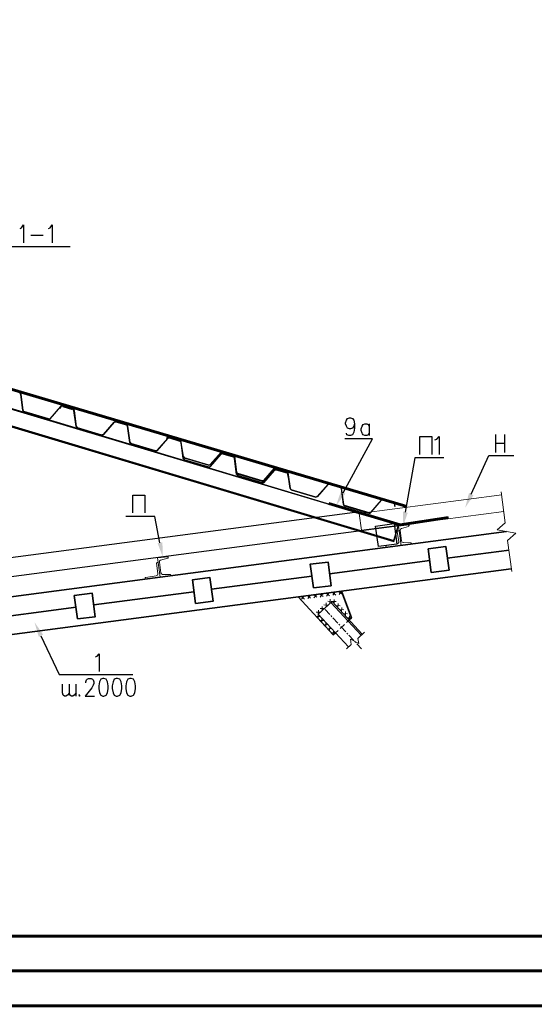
# Model space of a CAD drawing. Header units: millimetres. Extents: x 2063114 to 14983986, y -126020516 to 213791.
# Tile 263 of 656: x 2340661 to 2348033, y -1201478 to -1187384. Entities that reach past the tile are written whole.
import ezdxf

# ---------------------------------------------------------------- set-up
doc = ezdxf.new("R2010")
doc.units = ezdxf.units.MM
doc.layers.add('_print', color=6, linetype='Continuous', lineweight=60, plot=False)
doc.layers.add('PDF2_Geometry', color=7, linetype='Continuous')
doc.layers.add('PDF2_Solid Fills', color=7, linetype='Continuous')

# ---------------------------------------------------------------- blocks, each defined once
blk = doc.blocks.new('*U1590')
at = {"color": 0, "ltscale": 25}
blk.add_lwpolyline([(-59400, 42000), (0, 42000), (0, 0), (-59400, 0)], close=True, dxfattribs=at)
at = {"color": 0, "lineweight": 60, "ltscale": 25}
blk.add_lwpolyline([(-57400, 41500), (-500, 41500), (-500, 500), (-57400, 500)], close=True, dxfattribs=at)

msp = doc.modelspace()

# ---------------------------------------------------------------- linework, layer by layer
at = {"layer": '_print', "ltscale": 100}
for points in [[(2379792.08613, -1201001.43901), (2320392.08613, -1201001.43901), (2320392.08613, -1159001.43901), (2379792.08613, -1159001.43901)], [(2379792.08613, -1243001.43901), (2320392.08613, -1243001.43901), (2320392.08613, -1201001.43901), (2379792.08613, -1201001.43901)]]:
    msp.add_lwpolyline(points, close=True, dxfattribs=at)
at = {"layer": 'PDF2_Geometry', "linetype": 'ByBlock', "lineweight": 25}
for points in [[(2340668.28899, -1190373.46941), (2340686.3177, -1190362.65219), (2340715.16362, -1190322.98904), (2340715.16362, -1190578.99663)], [(2341075.73769, -1190373.46941), (2341097.37214, -1190362.65219), (2341126.21806, -1190322.98904), (2341126.21806, -1190578.99663)], [(2340823.33584, -1190470.82441), (2341000.01714, -1190470.82441)], [(2339438.73141, -1190629.477), (2341385.83139, -1190629.477)], [(2345456.71265, -1193167.91846), (2345445.89543, -1193203.97586), (2345427.86673, -1193229.21605), (2345399.0208, -1193240.03327), (2345388.20358, -1193240.03327), (2345359.35765, -1193229.21605), (2345341.32895, -1193203.97586), (2345330.51173, -1193167.91846), (2345330.51173, -1193153.49549), (2345341.32895, -1193117.43809), (2345359.35765, -1193092.1979), (2345388.20358, -1193081.38068), (2345399.0208, -1193081.38068), (2345427.86673, -1193092.1979), (2345445.89543, -1193117.43809), (2345456.71265, -1193167.91846), (2345456.71265, -1193229.21605), (2345445.89543, -1193286.9079), (2345427.86673, -1193326.57105), (2345399.0208, -1193337.38827), (2345377.38636, -1193337.38827), (2345348.54043, -1193326.57105), (2345341.32895, -1193301.33086)], [(2345669.45135, -1193301.33086), (2345651.42265, -1193326.57105), (2345633.39395, -1193337.38827), (2345604.54802, -1193337.38827), (2345582.91358, -1193326.57105), (2345572.09636, -1193312.14809), (2345564.88487, -1193301.33086), (2345554.06765, -1193265.27346), (2345554.06765, -1193240.03327), (2345564.88487, -1193203.97586), (2345582.91358, -1193178.73568), (2345604.54802, -1193167.91846), (2345633.39395, -1193167.91846), (2345651.42265, -1193178.73568), (2345669.45135, -1193203.97586)], [(2345669.45135, -1193167.91846), (2345669.45135, -1193337.38827)], [(2347475.92745, -1193322.96531), (2347475.92745, -1193578.9729)], [(2347612.9456, -1193578.9729), (2347612.9456, -1193322.96531)], [(2345294.45432, -1194155.89141), (2345716.32598, -1193384.2629), (2345319.69451, -1193384.2629)], [(2346394.20524, -1193607.81882), (2346394.20524, -1193351.81123), (2346563.67505, -1193351.81123), (2346563.67505, -1193607.81882)], [(2346610.54968, -1193398.68586), (2346635.78986, -1193387.86864), (2346671.84727, -1193351.81123), (2346671.84727, -1193607.81882)], [(2347475.92745, -1193445.56049), (2347612.9456, -1193445.56049)], [(2347129.77634, -1194173.92011), (2347382.17819, -1193622.24179), (2347739.14652, -1193622.24179)], [(2346736.7506, -1193658.29919), (2346322.09042, -1193658.29919), (2346185.07228, -1194433.53345)], [(2342280.05509, -1194444.35067), (2342280.05509, -1194188.34308), (2342453.13064, -1194188.34308), (2342453.13064, -1194444.35067)], [(2342671.27796, -1194871.63094), (2342597.36027, -1194494.83104), (2342182.70009, -1194494.83104)], [(2340963.95973, -1196203.95213), (2341227.1788, -1196755.63046), (2342279.94691, -1196755.63046)], [(2341749.29646, -1196506.83435), (2341772.07003, -1196494.96937), (2341799.77683, -1196459.95972), (2341799.77683, -1196715.96731)], [(2341609.08188, -1196874.6199), (2341609.08188, -1196860.19694), (2341616.29336, -1196834.95676), (2341627.11059, -1196824.13953), (2341645.13929, -1196813.32231), (2341684.80244, -1196813.32231), (2341706.43688, -1196824.13953), (2341713.64836, -1196834.95676), (2341724.46559, -1196860.19694), (2341724.46559, -1196885.43713), (2341713.64836, -1196910.67731), (2341695.61966, -1196946.73472), (2341598.26466, -1197069.3299), (2341735.28281, -1197069.3299)], [(2341373.73927, -1197018.84953), (2341344.89334, -1197054.90694), (2341323.2589, -1197069.3299), (2341305.2302, -1197069.3299), (2341283.59575, -1197054.90694), (2341276.38427, -1197018.84953), (2341276.38427, -1196896.25435)], [(2341471.09427, -1197018.84953), (2341442.24834, -1197054.90694), (2341420.6139, -1197069.3299), (2341402.58519, -1197069.3299), (2341380.95075, -1197054.90694), (2341373.73927, -1197018.84953), (2341373.73927, -1196896.25435)], [(2341471.09427, -1197069.3299), (2341471.09427, -1196896.25435)], [(2341517.9689, -1197044.08972), (2341510.75742, -1197054.90694), (2341517.9689, -1197069.3299), (2341528.78612, -1197054.90694)]]:
    msp.add_lwpolyline(points, dxfattribs=at)
at = {"layer": 'PDF2_Geometry', "linetype": 'ByBlock', "lineweight": 60}
for points in [[(2334286.15799, -1190820.58126), (2346206.70672, -1194354.20715)], [(2345088.9271, -1194310.93826), (2346109.35172, -1194613.82048), (2346801.65394, -1194509.254)]]:
    msp.add_lwpolyline(points, dxfattribs=at)
at = {"layer": 'PDF2_Geometry', "linetype": 'ByBlock', "lineweight": 25}
for points in [[(2334203.16586, -1191314.56773), (2346019.2082, -1194855.40511), (2346087.71728, -1194621.03196), (2334296.94516, -1191076.58885)], [(2334210.39236, -1191300.14477), (2346022.81394, -1194840.98215), (2346087.71728, -1194621.03196), (2334289.73368, -1191094.61755)], [(2345763.20061, -1194523.67696), (2345463.92413, -1194437.13919), (2334217.60384, -1195915.49288), (2334253.6913, -1196182.31769), (2346094.92876, -1194624.6377)], [(2345799.25802, -1194927.51992), (2345759.59487, -1194631.84918), (2346026.41968, -1194595.79178), (2346066.08283, -1194891.46252)], [(2341850.66651, -1196813.32231), (2341821.82058, -1196824.13953), (2341803.79188, -1196860.19694), (2341792.97466, -1196921.49453), (2341792.97466, -1196957.55194), (2341803.79188, -1197018.84953), (2341821.82058, -1197054.90694), (2341850.66651, -1197069.3299), (2341868.69521, -1197069.3299), (2341901.14688, -1197054.90694), (2341919.17558, -1197018.84953), (2341929.99281, -1196957.55194), (2341929.99281, -1196921.49453), (2341919.17558, -1196860.19694), (2341901.14688, -1196824.13953), (2341868.69521, -1196813.32231)], [(2342045.37651, -1196813.32231), (2342016.53058, -1196824.13953), (2341998.50188, -1196860.19694), (2341987.68466, -1196921.49453), (2341987.68466, -1196957.55194), (2341998.50188, -1197018.84953), (2342016.53058, -1197054.90694), (2342045.37651, -1197069.3299), (2342063.40521, -1197069.3299), (2342095.85688, -1197054.90694), (2342113.88558, -1197018.84953), (2342124.7028, -1196957.55194), (2342124.7028, -1196921.49453), (2342113.88558, -1196860.19694), (2342095.85688, -1196824.13953), (2342063.40521, -1196813.32231)], [(2342240.08651, -1196813.32231), (2342211.24058, -1196824.13953), (2342193.21188, -1196860.19694), (2342182.39466, -1196921.49453), (2342182.39466, -1196957.55194), (2342193.21188, -1197018.84953), (2342211.24058, -1197054.90694), (2342240.08651, -1197069.3299), (2342258.11521, -1197069.3299), (2342290.56688, -1197054.90694), (2342308.59558, -1197018.84953), (2342319.4128, -1196957.55194), (2342319.4128, -1196921.49453), (2342308.59558, -1196860.19694), (2342290.56688, -1196824.13953), (2342258.11521, -1196813.32231)]]:
    msp.add_lwpolyline(points, close=True, dxfattribs=at)
at = {"layer": 'PDF2_Geometry', "linetype": 'ByBlock', "lineweight": 30}
for points in [[(2340707.95214, -1192976.8142), (2340675.50047, -1192746.04679), (2340704.3464, -1192976.8142)], [(2341097.37214, -1193095.80364), (2341252.41899, -1192919.12235)], [(2341248.81325, -1192919.12235), (2341097.37214, -1193092.1979)], [(2341277.65917, -1192919.12235), (2341418.28306, -1192962.39124)], [(2341072.13195, -1193099.40938), (2340722.3751, -1192994.8429)], [(2340722.3751, -1192998.44864), (2341072.13195, -1193103.01512)], [(2341252.41899, -1192922.72809), (2341234.39028, -1192947.96827), (2341256.02473, -1192926.33383)], [(2341432.70602, -1192976.8142), (2341472.36917, -1193207.5816)], [(2341439.9175, -1192976.8142), (2341472.36917, -1193207.5816), (2341436.31176, -1192976.8142)], [(2341475.97491, -1193207.5816), (2341443.52325, -1192973.20846)], [(2342236.7862, -1193434.74327), (2342204.33453, -1193203.97586), (2342207.94028, -1193236.42753), (2342211.54602, -1193232.82179), (2342207.94028, -1193203.97586), (2342240.39194, -1193434.74327)], [(2342604.57175, -1193557.33845), (2342254.8149, -1193452.77197)], [(2342254.8149, -1193456.37771), (2342604.57175, -1193560.94419)], [(2342781.25305, -1193373.44568), (2342626.2062, -1193550.12697)], [(2342629.81194, -1193553.73271), (2342781.25305, -1193377.05142)], [(2342784.85879, -1193351.81123), (2342763.22434, -1193377.05142), (2342766.83008, -1193377.05142), (2342784.85879, -1193355.41697)], [(2342950.72286, -1193387.86864), (2342810.09897, -1193344.59975)], [(2342965.14582, -1193409.50308), (2343001.20323, -1193636.66475)], [(2343004.80897, -1193636.66475), (2342968.75156, -1193405.89734)], [(2343004.80897, -1193665.51067), (2342972.35731, -1193431.13753)], [(2343545.67008, -1193575.36716), (2343390.62323, -1193752.04845)], [(2343545.67008, -1193604.21308), (2343390.62323, -1193780.89438)], [(2343394.22897, -1193755.65419), (2343549.27582, -1193578.9729)], [(2343394.22897, -1193780.89438), (2343549.27582, -1193604.21308)], [(2343722.35137, -1193615.0303), (2343570.91026, -1193568.15568)], [(2343570.91026, -1193600.60734), (2343718.74563, -1193643.87623)], [(2343368.98878, -1193759.25993), (2343019.23193, -1193654.69345)], [(2343019.23193, -1193658.29919), (2343368.98878, -1193762.86567)], [(2343733.16859, -1193661.90493), (2343765.62026, -1193892.67234)], [(2343769.226, -1193892.67234), (2343736.77434, -1193661.90493)], [(2343783.64896, -1193885.46086), (2344133.40581, -1193990.02734)], [(2344310.08711, -1193831.37475), (2344155.04026, -1194008.05604)], [(2344310.08711, -1193806.13456), (2344158.646, -1193982.81586), (2344313.69285, -1193806.13456)], [(2344158.646, -1194011.66178), (2344313.69285, -1193834.98049)], [(2344537.24877, -1194094.59382), (2344504.79711, -1193863.82641)], [(2344133.40581, -1194015.26752), (2343783.64896, -1193910.70104)], [(2343783.64896, -1193914.30678), (2344133.40581, -1194018.87326)], [(2345078.10988, -1194033.29623), (2344923.06303, -1194209.97752)], [(2344926.66877, -1194213.58326), (2345078.10988, -1194036.90197)], [(2345099.74432, -1194029.69049), (2345251.18543, -1194072.95937), (2345103.35006, -1194026.08475)], [(2344901.42858, -1194217.189), (2344551.67174, -1194112.62252)], [(2344551.67174, -1194116.22826), (2344901.42858, -1194220.79474)], [(2345301.6658, -1194321.75548), (2345269.21414, -1194090.98808)], [(2345842.52691, -1194264.06363), (2345687.48006, -1194440.74493)], [(2345691.0858, -1194440.74493), (2345846.13265, -1194264.06363)], [(2346030.02543, -1194321.75548), (2346037.23691, -1194350.60141), (2346033.63117, -1194321.75548)], [(2345665.84561, -1194444.35067), (2345316.08877, -1194339.78419)], [(2345316.08877, -1194343.38993), (2345665.84561, -1194447.95641)]]:
    msp.add_lwpolyline(points, dxfattribs=at)
for points in [[(2341418.28306, -1192958.7855), (2341277.65917, -1192915.51661, 0.2989973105), (2341257.22664, -1192922.42761)], [(2341439.76727, -1192972.30702, 0.2945311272), (2341425.49454, -1192955.17976), (2341274.05343, -1192911.91087), (2341425.49454, -1192958.7855)], [(2341472.51941, -1193205.32802, 0.2925962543), (2341489.04572, -1193224.55863, -0.2863315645), (2341472.51941, -1193205.32802)], [(2341476.12515, -1193204.8773, 0.2945311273), (2341490.0974, -1193221.10313, -0.2890901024), (2341476.12515, -1193204.8773)], [(2342786.21094, -1193376.6007, -0.2909219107), (2342806.49323, -1193369.83994), (2342954.3286, -1193416.71457)], [(2342789.66644, -1193355.1165, -0.2989973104), (2342810.09897, -1193348.20549), (2342950.72286, -1193391.47438, -0.2840104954), (2342964.84535, -1193408.15093)], [(2342806.49323, -1193366.2342), (2342954.62908, -1193414.01026, -0.294531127), (2342968.75156, -1193431.13753), (2343001.20323, -1193665.51067)], [(2343550.62797, -1193578.52218, -0.2909219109), (2343570.91026, -1193571.76142), (2343718.74563, -1193615.0303)], [(2343722.35137, -1193640.27049), (2343570.91026, -1193597.0016, 0.2909219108), (2343550.62797, -1193603.76236)], [(2344157.29385, -1193979.66083, -0.2965281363), (2344137.01155, -1193986.4216), (2343787.2547, -1193881.85512)], [(2344315.045, -1193834.52977, -0.2909219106), (2344335.32729, -1193827.76901), (2344486.7684, -1193871.03789), (2344335.32729, -1193824.16327)], [(2344486.7684, -1193842.19197), (2344335.32729, -1193798.92308), (2344486.7684, -1193845.79771, -0.2945311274), (2344501.19137, -1193863.82641), (2344533.64303, -1194094.59382)], [(2344487.06888, -1193871.93933, -0.2910944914), (2344501.19137, -1193889.0666), (2344504.79711, -1193921.51826), (2344508.40285, -1193921.51826), (2344504.79711, -1193889.0666)], [(2345251.48591, -1194073.71057, -0.2895519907), (2345265.6084, -1194090.98808), (2345298.06006, -1194325.36122)], [(2346029.87519, -1194317.24831, 0.2945311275), (2346015.60246, -1194300.12104), (2345867.76709, -1194256.85215), (2346015.60246, -1194303.72678)]]:
    msp.add_lwpolyline(points, format="xyb", dxfattribs=at)
for points in [[(2342016.83602, -1193149.88975), (2341861.78917, -1193322.96531), (2342016.83602, -1193146.28401), (2341861.78917, -1193322.96531)], [(2342189.91157, -1193185.94716), (2342038.47046, -1193142.67827)], [(2342042.0762, -1193139.07253), (2342189.91157, -1193182.34142)], [(2341836.54898, -1193330.17679), (2341486.79213, -1193225.61031)], [(2341490.39787, -1193225.61031), (2341840.15472, -1193330.17679)], [(2343019.23193, -1193683.53938), (2343368.98878, -1193788.10586)], [(2343736.77434, -1193633.05901), (2343769.226, -1193867.43215)]]:
    msp.add_lwpolyline(points, close=True, dxfattribs=at)
for points in [[(2342043.42836, -1193136.36823, 0.2896745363), (2342018.93937, -1193143.42947, -0.2896745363)], [(2342042.37668, -1193139.82373, 0.2909219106), (2342021.79391, -1193145.8333, -0.2909219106)], [(2342207.6398, -1193202.62371, 0.2928546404), (2342191.26372, -1193183.24285, -0.2928546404)], [(2341838.80257, -1193329.27535, 0.2925639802), (2341863.14132, -1193322.21411, -0.2925639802)], [(2341839.85424, -1193325.81985, 0.2909219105), (2341860.43701, -1193319.81028, -0.2909219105)]]:
    msp.add_lwpolyline(points, format="xyb", close=True, dxfattribs=at)
at = {"layer": 'PDF2_Geometry', "linetype": 'ByBlock', "lineweight": 13}
for points in [[(2347566.07097, -1194184.73734), (2345525.22173, -1194455.16789), (2345557.67339, -1194693.14678), (2347594.91689, -1194426.32196)], [(2347558.85949, -1194141.46845), (2347616.55134, -1194584.97455), (2347501.16763, -1194685.93529), (2347767.99245, -1194736.41566), (2347649.003, -1194837.3764), (2347710.30059, -1195284.48825)], [(2346076.90005, -1194700.35826), (2346094.92876, -1194700.35826), (2346123.77468, -1194909.49122), (2345911.03598, -1194938.33714), (2345907.43024, -1194923.91418)], [(2346091.32302, -1194859.01085), (2346069.68857, -1194711.17548)], [(2346112.95746, -1194693.14678), (2346130.98616, -1194848.19363)], [(2346231.9469, -1194639.06067), (2346130.98616, -1194667.90659)], [(2345918.24746, -1194913.09696), (2346062.47709, -1194891.46252)], [(2346264.39857, -1194873.43381), (2346156.22635, -1194869.82807)], [(2342640.62916, -1195313.33418), (2342618.99472, -1195165.49881)], [(2342662.2636, -1195147.47011), (2342683.89805, -1195302.51696)], [(2342781.25305, -1195093.38399), (2342680.29231, -1195122.22992)], [(2342467.55361, -1195367.42029), (2342614.03682, -1195345.48537)], [(2342815.80806, -1195327.75714), (2342707.21618, -1195324.43867)], [(2345600.94228, -1196149.86602), (2345503.58728, -1196240.00954), (2345518.01024, -1196315.73009), (2345399.0208, -1196250.82676), (2345409.83802, -1196326.54732), (2345341.32895, -1196391.45065)]]:
    msp.add_lwpolyline(points, dxfattribs=at)
at = {"layer": 'PDF2_Geometry', "linetype": 'ByBlock', "lineweight": 35}
for points in [[(2347634.58004, -1194711.17548), (2333435.18816, -1196582.55491)], [(2346787.23097, -1195093.38399), (2347670.63745, -1194978.00029)], [(2345099.74432, -1195316.93992), (2346534.82912, -1195125.83566)], [(2333507.318, -1197112.59879), (2347703.08911, -1195244.8251)], [(2343408.65193, -1195536.8901), (2344847.34247, -1195349.39159)], [(2341721.16528, -1195760.44603), (2343156.25008, -1195572.94751)], [(2345380.9921, -1195976.79047), (2345413.44376, -1195947.94454), (2345272.81988, -1195565.73603)], [(2345186.2821, -1196160.68324), (2345153.83043, -1196189.52917), (2344649.02673, -1195645.06232)], [(2345568.49061, -1196178.71195), (2345135.80173, -1195713.5714), (2344937.48599, -1195893.85843), (2345373.78062, -1196362.60472)], [(2345554.06765, -1196193.13491), (2345117.77303, -1195727.99436)], [(2340030.07289, -1195984.00195), (2341468.76343, -1195792.89769)]]:
    msp.add_lwpolyline(points, dxfattribs=at)
at = {"layer": 'PDF2_Geometry', "linetype": 'ByBlock', "lineweight": 13}
for points in [[(2346232.6981, -1194635.15445, 0.3512497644), (2346239.15839, -1194624.6377), (2346239.15839, -1194617.42622), (2346087.71728, -1194635.45492), (2346123.77468, -1194909.49122), (2346275.21579, -1194891.46252), (2346271.61005, -1194880.64529)], [(2342618.99472, -1195165.49881, -0.3551798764), (2342629.81194, -1195154.68159), (2342644.2349, -1195154.68159), (2342673.08083, -1195363.81455), (2342460.34212, -1195392.66047), (2342456.73638, -1195378.23751)], [(2342781.25305, -1195093.38399, 0.2145205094), (2342788.46453, -1195078.96103), (2342788.46453, -1195071.74955), (2342637.02342, -1195089.77825), (2342673.08083, -1195363.81455), (2342824.52194, -1195345.78584), (2342824.3717, -1195335.56958)]]:
    msp.add_lwpolyline(points, format="xyb", dxfattribs=at)
at = {"layer": 'PDF2_Geometry', "linetype": 'ByBlock', "lineweight": 35}
for points in [[(2346556.46357, -1195295.30547), (2346812.47116, -1195262.85381), (2346765.59653, -1194923.91418), (2346513.19468, -1194959.97159)], [(2344868.97692, -1195518.8614), (2345121.37877, -1195486.40973), (2345078.10988, -1195147.47011), (2344822.10229, -1195179.92177)], [(2343177.88453, -1195742.41732), (2343433.89212, -1195706.35992), (2343387.01749, -1195371.02603), (2343134.61564, -1195403.4777)], [(2341490.39787, -1195962.36751), (2341742.79972, -1195929.91584), (2341699.53084, -1195590.97621), (2341443.52325, -1195627.03362)]]:
    msp.add_lwpolyline(points, close=True, dxfattribs=at)
at = {"layer": 'PDF2_Geometry', "linetype": 'ByBlock', "lineweight": 9}
for points in [[(2345002.38932, -1195598.18769), (2344966.33192, -1195648.66806)], [(2345052.86969, -1195594.58195), (2345099.74432, -1195630.63936)], [(2345092.53284, -1195587.37047), (2345056.47543, -1195634.2451)], [(2345139.40747, -1195580.15899), (2345189.88784, -1195619.82214)], [(2345182.67636, -1195576.55325), (2345146.61895, -1195623.42788)], [(2345229.55099, -1195569.34177), (2345280.03136, -1195605.39918)], [(2345272.81988, -1195565.73603), (2345236.76247, -1195612.61066)], [(2344692.29562, -1195641.45658), (2344739.17025, -1195677.51399)], [(2344735.56451, -1195634.2451), (2344699.5071, -1195681.11973)], [(2344782.43914, -1195627.03362), (2344829.31377, -1195666.69677)], [(2344825.70803, -1195623.42788), (2344789.65062, -1195670.30251)], [(2344872.58266, -1195616.2164), (2344919.45729, -1195652.2738)], [(2344915.85155, -1195612.61066), (2344876.1884, -1195659.48529)], [(2344962.72618, -1195605.39918), (2345009.6008, -1195641.45658)], [(2345049.26395, -1195792.89769), (2345049.26395, -1195731.6001)], [(2345074.50414, -1195709.96566), (2345135.80173, -1195713.5714), (2345193.49358, -1195713.5714)], [(2345103.35006, -1195742.41732), (2345106.9558, -1195681.11973)], [(2345164.64766, -1195742.41732), (2345164.64766, -1195684.72547)], [(2344969.93766, -1195865.01251), (2344908.64007, -1195865.01251)], [(2344937.48599, -1195955.15602), (2344937.48599, -1195893.85843), (2344941.09173, -1195836.16658)], [(2345024.02377, -1195814.53214), (2344966.33192, -1195814.53214)], [(2344995.17784, -1195843.37806), (2344995.17784, -1195785.68621)], [(2345078.10988, -1195764.05177), (2345020.41803, -1195760.44603)], [(2345103.35006, -1195897.46417), (2345038.44673, -1195828.9551)], [(2345189.88784, -1195771.26325), (2345251.18543, -1195774.86899)], [(2345218.73377, -1195803.71491), (2345222.33951, -1195742.41732)], [(2345243.97395, -1195828.9551), (2345305.27154, -1195832.56084)], [(2345272.81988, -1195861.40677), (2345276.42562, -1195800.10917)], [(2345326.90599, -1195919.09862), (2345330.51173, -1195857.80102)], [(2344966.33192, -1195926.3101), (2344908.64007, -1195926.3101)], [(2345020.41803, -1195984.00195), (2344962.72618, -1195984.00195)], [(2344991.5721, -1195955.15602), (2344991.5721, -1196012.84788)], [(2345045.65821, -1196012.84788), (2345045.65821, -1196074.14547)], [(2345132.19599, -1195929.91584), (2345117.77303, -1195911.88714)], [(2345218.73377, -1196023.6651), (2345146.61895, -1195944.3388)], [(2345298.06006, -1195886.64695), (2345359.35765, -1195890.25269)], [(2345352.14617, -1195947.94454), (2345413.44376, -1195947.94454)], [(2345380.9921, -1195976.79047), (2345384.59784, -1195919.09862)], [(2345078.10988, -1196045.29954), (2345016.81229, -1196041.6938)], [(2345132.19599, -1196102.99139), (2345070.8984, -1196099.38565)], [(2345103.35006, -1196070.53973), (2345099.74432, -1196131.83732)], [(2345186.2821, -1196160.68324), (2345124.98451, -1196157.0775)], [(2345157.43617, -1196128.23158), (2345153.83043, -1196189.52917)], [(2345247.57969, -1196052.51102), (2345233.15673, -1196038.08806)], [(2345334.11747, -1196146.26028), (2345262.00265, -1196070.53973)], [(2345362.96339, -1196178.71195), (2345348.54043, -1196164.28898)], [(2345449.50117, -1196272.46121), (2345377.38636, -1196193.13491)], [(2345478.3471, -1196301.30713), (2345463.92413, -1196286.88417)], [(2345557.67339, -1196387.84491), (2345492.77006, -1196319.33584)]]:
    msp.add_lwpolyline(points, dxfattribs=at)
at = {"layer": 'PDF2_Geometry', "linetype": 'ByBlock', "lineweight": 18}
for points in [[(2345344.93469, -1196012.84788), (2345380.9921, -1195976.79047)], [(2345186.2821, -1196160.68324), (2345222.33951, -1196128.23158)], [(2345251.18543, -1196099.38565), (2345316.08877, -1196041.6938)]]:
    msp.add_lwpolyline(points, dxfattribs=at)
at = {"layer": 'PDF2_Geometry', "linetype": 'ByBlock', "lineweight": 30}
for centre, radius, start, end in [((2340655.4104, -1192748.00958), 20.1445, 8.174218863, 72.768132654), ((2340655.2887, -1192748.13951), 23.91667, 8.281478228, 72.62785117), ((2341268.53389, -1192931.46937), 23.15568, 72.736872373, 138.966983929), ((2341268.5681, -1192931.56926), 19.62903, 72.857000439, 138.923288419), ((2341272.45066, -1192935.71937), 23.82806, 74.018100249, 138.799038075), ((2340731.38985, -1192974.87014), 23.5196, 188.056383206, 253.293495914), ((2340731.44862, -1192974.84561), 19.94805, 188.272132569, 253.192080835), ((2341416.21274, -1192978.68478), 20.05912, 9.24530866, 72.665720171), ((2341416.10716, -1192978.83178), 23.84283, 9.586476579, 72.590379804), ((2341420.28041, -1192974.80523), 23.1311, 7.324410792, 73.508529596), ((2341081.25723, -1193079.85088), 23.15568, 252.736872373, 318.966983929), ((2341081.23548, -1193079.41375), 19.95515, 253.108220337, 318.453286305), ((2342264.20946, -1193429.04481), 23.91667, 188.281478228, 252.62785117), ((2342263.90958, -1193429.32677), 19.94691, 187.814739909, 253.127611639), ((2342800.9737, -1193389.39844), 23.15568, 72.736872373, 138.966983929), ((2342804.66669, -1193368.11799), 23.4686, 73.196772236, 138.972379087), ((2342948.91959, -1193433.08159), 23.5196, 8.056383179, 73.293495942), ((2342613.69703, -1193534.17421), 23.15568, 252.736872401, 318.966983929), ((2342613.4501, -1193533.43942), 20.32124, 254.082725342, 318.246272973), ((2343565.6105, -1193591.60537), 23.50898, 73.563533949, 138.793833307), ((2343565.6105, -1193616.84556), 23.50898, 73.563533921, 138.793833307), ((2343716.78775, -1193634.80314), 23.51701, 7.935031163, 72.897909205), ((2343028.62649, -1193659.81222), 23.91667, 188.281478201, 252.627851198), ((2343028.22973, -1193631.20102), 23.43228, 189.360336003, 253.272691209), ((2343028.12892, -1193660.08837), 19.75187, 187.909421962, 253.554791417), ((2343028.12813, -1193631.34464), 19.65364, 188.976417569, 253.472650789), ((2343378.11406, -1193736.09569), 23.15568, 252.736872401, 318.966983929), ((2343378.07985, -1193735.9958), 19.62903, 252.857000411, 318.923288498), ((2343717.13724, -1193663.5017), 23.1311, 7.324410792, 73.508529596), ((2343377.89428, -1193764.65616), 23.50898, 253.563533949, 318.793833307), ((2343377.85826, -1193764.55359), 19.98552, 253.834521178, 318.718004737), ((2343792.44572, -1193862.22568), 23.12836, 187.71061357, 253.566241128), ((2343792.81832, -1193887.32246), 23.51701, 187.935031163, 252.897909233), ((2344330.02753, -1193847.61296), 23.50898, 73.563533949, 138.79383327), ((2344333.4135, -1193818.48158), 23.15568, 72.736872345, 138.966983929), ((2344333.44771, -1193818.58147), 19.62903, 72.857000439, 138.923288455), ((2344481.38003, -1193865.77915), 23.52198, 8.446695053, 73.347711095), ((2344481.35939, -1193891.01066), 23.5196, 8.056383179, 73.293495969), ((2344142.53109, -1193966.8631), 23.15568, 252.736872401, 318.966983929), ((2344142.53109, -1193992.10328), 23.15568, 252.736872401, 318.966983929), ((2344142.49688, -1193992.00339), 19.62903, 252.857000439, 318.923288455), ((2345098.0503, -1194049.53444), 23.50898, 73.563533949, 138.793833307), ((2345097.86474, -1194049.34888), 19.62903, 72.857000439, 138.923288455), ((2344556.88587, -1194089.39131), 23.1311, 187.324410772, 253.508529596), ((2344557.13952, -1194089.01949), 19.94805, 188.272132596, 253.192080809), ((2345245.39662, -1194093.08079), 23.91667, 8.281478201, 72.627851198), ((2344906.96096, -1194193.68891), 23.48038, 252.950162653, 318.568881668), ((2344906.91391, -1194193.92487), 19.62903, 252.857000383, 318.923288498), ((2345327.00701, -1194314.44298), 30.93757, 200.665527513, 249.33447248), ((2345862.24756, -1194276.41065), 23.15568, 72.736872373, 138.966983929), ((2345862.28177, -1194276.51054), 19.62903, 72.857000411, 138.923288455), ((2346010.01682, -1194319.8879), 23.51779, 7.550685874, 72.842342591), ((2345674.97089, -1194424.79217), 23.15568, 252.736872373, 318.966983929), ((2345674.93668, -1194424.69228), 19.62903, 252.857000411, 318.923288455)]:
    msp.add_arc(centre, radius, start, end, dxfattribs=at)
at = {"layer": 'PDF2_Geometry', "linetype": 'ByBlock', "lineweight": 13}
for centre, radius, start, end in [((2346082.20777, -1194709.42773), 8.98693, 97.03719076, 187.33134414), ((2346139.98997, -1194691.21558), 26.97119, 106.480983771, 187.635835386), ((2346060.79139, -1194860.92111), 30.49642, 277.421758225, 7.562601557), ((2346157.89921, -1194843.00514), 26.82706, 187.250144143, 268.99411677), ((2345920.1866, -1194918.60977), 9.21622, 98.34876077, 186.840525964), ((2342684.88642, -1195144.58522), 22.82248, 101.612850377, 187.584412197), ((2342609.95542, -1195315.11798), 30.64043, 277.654735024, 7.57170851), ((2342707.68827, -1195300.5739), 23.86944, 184.669245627, 268.866741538), ((2342469.19723, -1195379.88114), 12.56878, 97.514124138, 172.485875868)]:
    msp.add_arc(centre, radius, start, end, dxfattribs=at)
at = {"layer": 'PDF2_Geometry', "linetype": 'ByBlock', "lineweight": 30}
for points in [[(2342204.1843, -1193203.07443), (2342202.98238, -1193195.41223), (2342197.57377, -1193188.95194), (2342190.21205, -1193186.8486)], [(2342204.1843, -1193203.07443), (2342202.98238, -1193195.41223), (2342197.57377, -1193188.95194), (2342190.21205, -1193186.8486)], [(2342968.45109, -1193407.54997), (2342967.09893, -1193398.68586), (2342960.63865, -1193391.47438), (2342952.07501, -1193388.77008)], [(2343736.6241, -1193632.15757), (2343735.42218, -1193624.49537), (2343730.01357, -1193618.03509), (2343722.65185, -1193615.7815)], [(2343736.6241, -1193661.0035), (2343735.42218, -1193653.3413), (2343730.01357, -1193646.88101), (2343722.65185, -1193644.77767)], [(2343772.98198, -1193864.72785), (2343774.18389, -1193872.39005), (2343779.59251, -1193878.85033), (2343786.95423, -1193881.10392)], [(2343772.98198, -1193889.96803), (2343774.18389, -1193897.63023), (2343779.59251, -1193904.09052), (2343786.95423, -1193906.34411)], [(2345301.6658, -1194321.75548), (2345303.31843, -1194331.22055), (2345308.72704, -1194337.68084), (2345316.08877, -1194339.78419)]]:
    msp.add_open_spline(points, degree=3, dxfattribs=at)
at = {"layer": 'PDF2_Geometry', "linetype": 'ByBlock', "lineweight": 13}
for points in [[(2346271.61005, -1194881.24625), (2346271.0091, -1194876.88931), (2346267.25312, -1194873.58405), (2346262.74594, -1194873.43381)], [(2342824.3717, -1195335.56958), (2342823.92098, -1195331.21264), (2342820.165, -1195327.90738), (2342815.80806, -1195327.75714)]]:
    msp.add_open_spline(points, degree=3, dxfattribs=at)
at = {"layer": 'PDF2_Solid Fills', "linetype": 'ByBlock', "transparency": 33554559}
for points in [[(2345326.90599, -1194170.31437), (2345193.49358, -1194339.78419), (2345262.00265, -1194137.86271)], [(2347162.22801, -1194191.94882), (2347043.23856, -1194368.63011), (2347097.32467, -1194159.49715)], [(2346221.12968, -1194440.74493), (2346149.01487, -1194642.66641), (2346152.62061, -1194426.32196)], [(2342705.53249, -1194866.22233), (2342712.74397, -1195078.96103), (2342637.02342, -1194877.03955)], [(2340935.11381, -1196218.3751), (2340873.81621, -1196009.24213), (2340996.4114, -1196185.92343)]]:
    msp.add_solid(points, dxfattribs=at)

# ---------------------------------------------------------------- block references
for p in [(2379792.08613, -1201001.43901), (2379792.08613, -1243001.43901)]:
    msp.add_blockref('*U1590', p)

doc.saveas('drawing.dxf')
